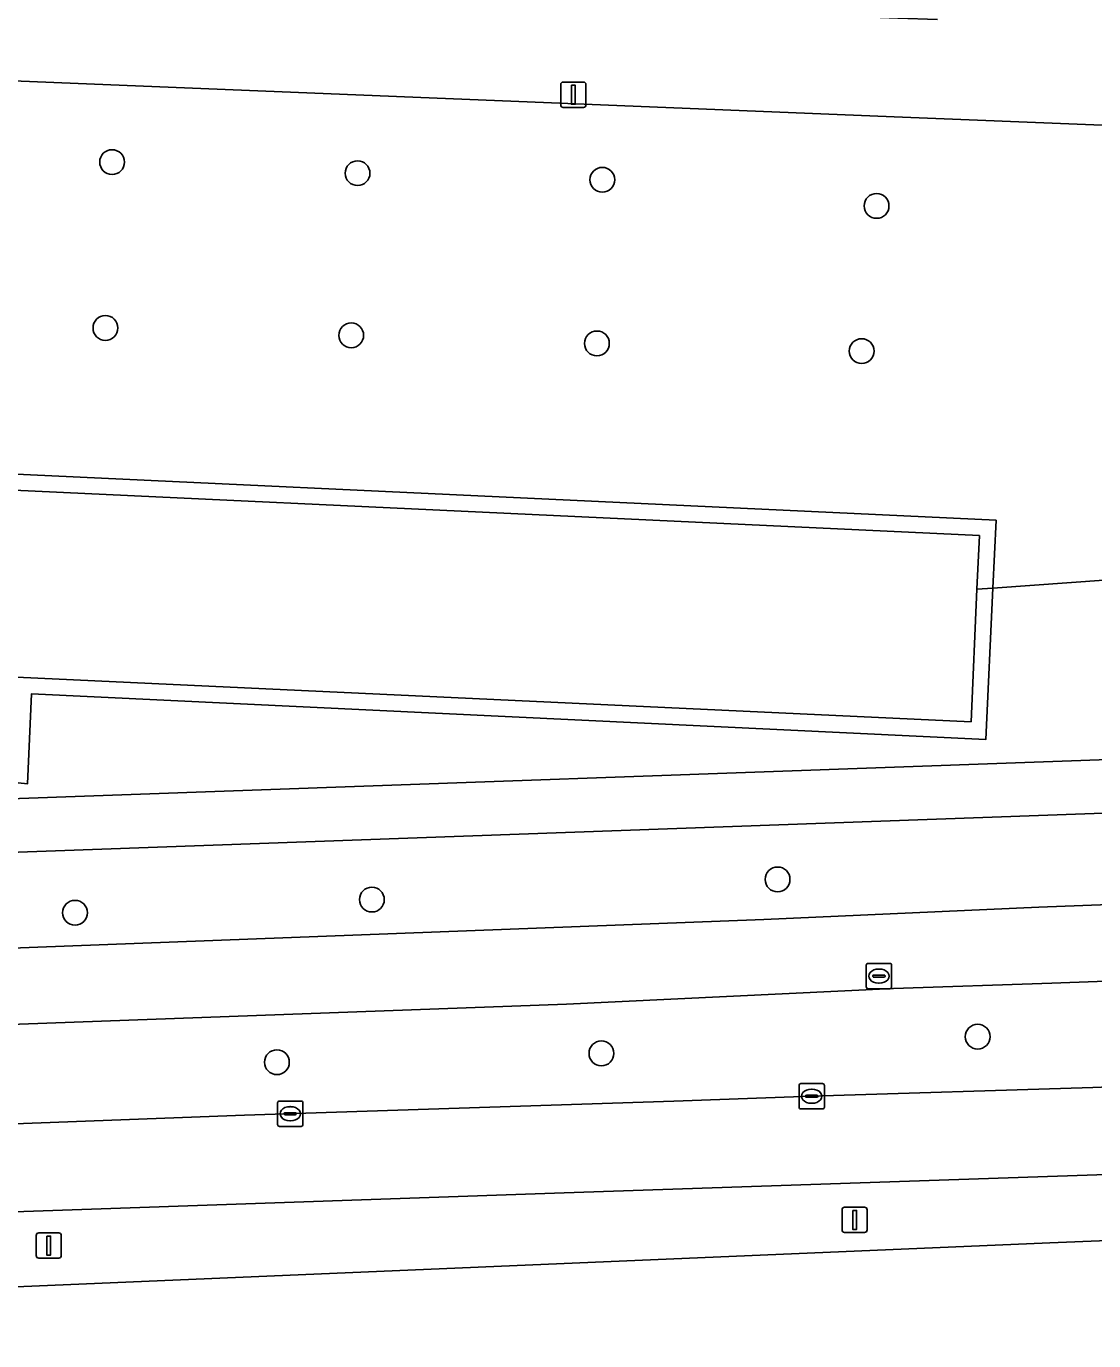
# Model space of a CAD drawing. Extents: x 160077 to 160948, y 386481 to 387498.
# Drawn here: x 160817.2 to 160859.3, y 386482.2 to 386534.1 of the extents above; entities that cross this region are included whole.
import ezdxf

# ---------------------------------------------------------------- set-up
doc = ezdxf.new("R2010")
doc.units = 0
for name, color, linetype in [('IMGEO_Berm_groen', 7, 'Continuous'), ('IMGEO_Boom', 7, 'Continuous'), ('IMGEO_Duiker', 7, 'Continuous'), ('IMGEO_Fietspad_gesloten', 7, 'Continuous'), ('IMGEO_Groenvoorziening', 7, 'Continuous'), ('IMGEO_Kolk', 7, 'Continuous'), ('IMGEO_Lichtmast', 7, 'Continuous'), ('IMGEO_Meer_plas_ven_vijver', 7, 'Continuous'), ('IMGEO_Muur', 7, 'Continuous'), ('IMGEO_Rijbaan_regionaal_gesloten', 7, 'Continuous'), ('IMGEO_Rioolput', 7, 'Continuous'), ('IMGEO_Voetpad_open', 7, 'Continuous')]:
    doc.layers.add(name, color=color, linetype=linetype)

msp = doc.modelspace()

# ---------------------------------------------------------------- linework, layer by layer
at = {"layer": 'IMGEO_Berm_groen'}
for points in [[(160704.366, 386493.808), (160710.76, 386493.904), (160746.073, 386495.229), (160795.555, 386496.918), (160846.258, 386498.845), (160857.099, 386499.339), (160881.721, 386500.275), (160881.582, 386503.838)], [(160881.582, 386503.838), (160795.648, 386500.737), (160772.623, 386499.926), (160713.046, 386497.77), (160709.763, 386497.665)], [(160919.312, 386499.487), (160918.332, 386499.173), (160917.075, 386498.989), (160915.942, 386498.909), (160889.501, 386497.575), (160877.287, 386497.058), (160857.617, 386496.34), (160851.372, 386496.133), (160838.485, 386495.507), (160805.753, 386494.317), (160761.157, 386492.764), (160719.493, 386491.242), (160716.709, 386491.225), (160708.775, 386490.836)], [(160705.652, 386486.799), (160709.667, 386486.839), (160721.654, 386487.302), (160736.667, 386487.78), (160750.669, 386488.317), (160766.704, 386488.877), (160779.092, 386489.478), (160802.415, 386490.254), (160825.789, 386491.128), (160842.714, 386491.684), (160848.147, 386491.879), (160859.228, 386492.225), (160859.576, 386492.237), (160866.651, 386492.485), (160888.151, 386493.182), (160896.42, 386493.486), (160905.808, 386494.187), (160906.65, 386494.25), (160908.865, 386494.432)], [(160766.762, 386482.237), (160857.532, 386486.102), (160921.261, 386488.666), (160921.008, 386490.521)], [(160920.587, 386490.878), (160890.629, 386489.839), (160863.673, 386488.929), (160838.39, 386488.067), (160806.81, 386486.983), (160786.255, 386486.292), (160781.3, 386486.138)]]:
    msp.add_lwpolyline(points, dxfattribs=at)
at = {"layer": 'IMGEO_Boom'}
for centre in [(160820.566, 386528.722), (160830.241, 386528.285), (160839.891, 386528.025), (160850.704, 386526.994), (160820.303, 386522.181), (160829.993, 386521.888), (160839.679, 386521.571), (160850.117, 386521.268), (160846.801, 386500.431), (160830.807, 386499.635), (160819.105, 386499.116), (160854.691, 386494.228), (160827.064, 386493.221), (160839.856, 386493.569)]:
    msp.add_circle(centre, 0.489, dxfattribs=at)
at = {"layer": 'IMGEO_Duiker'}
msp.add_lwpolyline([(160885.771, 386514.123), (160885.134, 386514.077), (160885.093, 386514.074), (160881.191, 386513.791), (160855.293, 386511.918), (160854.661, 386511.873)], dxfattribs=at)
at = {"layer": 'IMGEO_Fietspad_gesloten'}
for points in [[(160914.399, 386501.812), (160885.952, 386500.445), (160883.531, 386500.38), (160881.721, 386500.275), (160857.099, 386499.339), (160846.258, 386498.845), (160795.555, 386496.918), (160746.073, 386495.229), (160710.76, 386493.904), (160704.366, 386493.808)], [(160708.775, 386490.836), (160716.709, 386491.225), (160719.493, 386491.242), (160761.157, 386492.764), (160805.753, 386494.317), (160838.485, 386495.507), (160851.372, 386496.133), (160857.617, 386496.34), (160877.287, 386497.058), (160889.501, 386497.575), (160915.942, 386498.909), (160917.075, 386498.989), (160918.332, 386499.173), (160919.312, 386499.487), (160922.02, 386501.254), (160922.272, 386501.354), (160922.763, 386497.76)]]:
    msp.add_lwpolyline(points, dxfattribs=at)
at = {"layer": 'IMGEO_Groenvoorziening'}
for points in [[(160883.212, 386529.228), (160851.393, 386530.511), (160805.389, 386532.383)], [(160782.731, 386510.143), (160782.106, 386508.188), (160771.277, 386507.845), (160771.064, 386502.412), (160770.43, 386502.438), (160770.413, 386502.02), (160770.409, 386501.942), (160772.246, 386502.003), (160795.611, 386502.856), (160881.506, 386505.937), (160881.191, 386513.791), (160881.018, 386518.103)], [(160800.545, 386517.17), (160855.418, 386514.594), (160855.293, 386511.918), (160855.014, 386505.953), (160817.385, 386507.744), (160817.228, 386504.199), (160816.609, 386504.262)]]:
    msp.add_lwpolyline(points, dxfattribs=at)
at = {"layer": 'IMGEO_Kolk'}
for p, q in [((160847.646, 386491.454), (160847.646, 386492.306)), ((160847.721, 386492.38), (160848.573, 386492.38)), ((160848.134, 386492.16), (160848.159, 386492.16)), ((160848.647, 386492.306), (160848.647, 386491.454)), ((160827.087, 386490.762), (160827.087, 386491.614)), ((160827.162, 386491.688), (160828.014, 386491.688)), ((160828.088, 386491.614), (160828.088, 386490.762)), ((160847.905, 386491.874), (160847.905, 386491.886)), ((160848.343, 386491.837), (160847.945, 386491.837)), ((160847.948, 386491.923), (160848.346, 386491.923)), ((160848.157, 386491.6), (160848.132, 386491.6)), ((160848.389, 386491.886), (160848.389, 386491.874)), ((160827.346, 386491.182), (160827.346, 386491.194)), ((160827.784, 386491.145), (160827.386, 386491.145)), ((160827.389, 386491.231), (160827.787, 386491.231)), ((160827.575, 386491.468), (160827.6, 386491.468)), ((160827.83, 386491.194), (160827.83, 386491.182)), ((160848.573, 386491.38), (160847.721, 386491.38)), ((160828.014, 386490.688), (160827.162, 386490.688)), ((160827.598, 386490.908), (160827.573, 386490.908))]:
    msp.add_line(p, q, dxfattribs=at)
for points in [[(160847.646, 386491.454), (160847.646, 386492.306)], [(160847.721, 386492.38), (160848.573, 386492.38)], [(160848.647, 386492.306), (160848.647, 386491.454)], [(160827.087, 386490.762), (160827.087, 386491.614)], [(160827.162, 386491.688), (160828.014, 386491.688)], [(160828.088, 386491.614), (160828.088, 386490.762)], [(160848.573, 386491.38), (160847.721, 386491.38)], [(160828.014, 386490.688), (160827.162, 386490.688)]]:
    msp.add_lwpolyline(points, dxfattribs=at)
for centre, radius, start, end in [((160847.723, 386492.304), 0.0765, 91.552, 178.448), ((160847.723, 386492.304), 0.0765, 91.552, 178.448), ((160848.571, 386492.304), 0.0765, 1.552, 88.448), ((160848.571, 386492.304), 0.0765, 1.552, 88.448), ((160827.164, 386491.612), 0.0765, 91.552, 178.448), ((160827.164, 386491.612), 0.0765, 91.552, 178.448), ((160828.012, 386491.612), 0.0765, 1.552, 88.448), ((160828.012, 386491.612), 0.0765, 1.552, 88.448), ((160847.945, 386491.883), 0.0403, 85.8775, 175.7526), ((160847.942, 386491.873), 0.0366, 178.938, 274.7102), ((160848.346, 386491.88), 0.043, 264.8664, 352.4533), ((160848.35, 386491.885), 0.0386, 1.7309, 96.639), ((160827.386, 386491.191), 0.0403, 85.8775, 175.7526), ((160827.383, 386491.181), 0.0366, 178.938, 274.7102), ((160827.787, 386491.188), 0.043, 264.8664, 352.4533), ((160827.791, 386491.193), 0.0386, 1.7309, 96.639), ((160847.723, 386491.456), 0.0765, 181.552, 268.448), ((160847.723, 386491.456), 0.0765, 181.552, 268.448), ((160848.571, 386491.456), 0.0765, 271.552, 358.448), ((160848.571, 386491.456), 0.0765, 271.552, 358.448), ((160827.164, 386490.764), 0.0765, 181.552, 268.448), ((160827.164, 386490.764), 0.0765, 181.552, 268.448), ((160828.012, 386490.764), 0.0765, 271.552, 358.448), ((160828.012, 386490.764), 0.0765, 271.552, 358.448)]:
    msp.add_arc(centre, radius, start, end, dxfattribs=at)
for centre, major_axis, ratio, start_param, end_param in [((160848.133, 386491.88), (-0.387, 0.002), 0.722429, 4.712389, 7.853982), ((160848.158, 386491.88), (-0.39, 0.002), 0.717154, 1.570796, 4.712389), ((160827.574, 386491.188), (-0.387, 0.002), 0.722429, 4.712389, 7.853982), ((160827.599, 386491.188), (-0.39, 0.002), 0.717154, 1.570796, 4.712389)]:
    msp.add_ellipse(centre, major_axis=major_axis, ratio=ratio, start_param=start_param, end_param=end_param, dxfattribs=at)
at = {"layer": 'IMGEO_Lichtmast'}
for p, q in [((160838.254, 386530.977), (160838.254, 386531.777)), ((160838.254, 386531.777), (160838.254, 386530.977)), ((160838.354, 386531.877), (160839.144, 386531.877)), ((160839.144, 386531.877), (160838.354, 386531.877)), ((160839.244, 386531.777), (160839.244, 386530.977)), ((160839.244, 386530.977), (160839.244, 386531.777)), ((160839.144, 386530.877), (160838.354, 386530.877)), ((160838.354, 386530.877), (160839.144, 386530.877)), ((160849.444, 386487.504), (160850.234, 386487.504)), ((160850.234, 386487.504), (160849.444, 386487.504)), ((160849.344, 386486.604), (160849.344, 386487.404)), ((160849.344, 386487.404), (160849.344, 386486.604)), ((160850.334, 386487.404), (160850.334, 386486.604)), ((160850.334, 386486.604), (160850.334, 386487.404)), ((160817.573, 386485.592), (160817.573, 386486.392)), ((160817.573, 386486.392), (160817.573, 386485.592)), ((160817.673, 386486.492), (160818.463, 386486.492)), ((160818.463, 386486.492), (160817.673, 386486.492)), ((160818.563, 386486.392), (160818.563, 386485.592)), ((160818.563, 386485.592), (160818.563, 386486.392)), ((160850.234, 386486.504), (160849.444, 386486.504)), ((160849.444, 386486.504), (160850.234, 386486.504)), ((160818.463, 386485.492), (160817.673, 386485.492)), ((160817.673, 386485.492), (160818.463, 386485.492))]:
    msp.add_line(p, q, dxfattribs=at)
for points in [[(160838.674, 386531.752), (160838.824, 386531.752), (160838.824, 386531.002), (160838.674, 386531.002), (160838.674, 386531.752)], [(160849.764, 386487.379), (160849.914, 386487.379), (160849.914, 386486.629), (160849.764, 386486.629), (160849.764, 386487.379)], [(160817.993, 386486.367), (160818.143, 386486.367), (160818.143, 386485.617), (160817.993, 386485.617), (160817.993, 386486.367)]]:
    msp.add_lwpolyline(points, dxfattribs=at)
for centre, start, end in [((160838.354, 386531.777), 90, 180), ((160838.354, 386531.777), 90, 180), ((160839.144, 386531.777), 0, 90), ((160839.144, 386531.777), 360, 90), ((160838.354, 386530.977), 180, 270), ((160838.354, 386530.977), 180, 270), ((160839.144, 386530.977), 270, 0), ((160839.144, 386530.977), 270, 0), ((160849.444, 386487.404), 90, 180), ((160849.444, 386487.404), 90, 180), ((160850.234, 386487.404), 0, 90), ((160850.234, 386487.404), 360, 90), ((160817.673, 386486.392), 90, 180), ((160817.673, 386486.392), 90, 180), ((160818.463, 386486.392), 0, 90), ((160818.463, 386486.392), 360, 90), ((160849.444, 386486.604), 180, 270), ((160849.444, 386486.604), 180, 270), ((160850.234, 386486.604), 270, 0), ((160850.234, 386486.604), 270, 0), ((160817.673, 386485.592), 180, 270), ((160817.673, 386485.592), 180, 270), ((160818.463, 386485.592), 270, 0), ((160818.463, 386485.592), 270, 0)]:
    msp.add_arc(centre, 0.1, start, end, dxfattribs=at)
at = {"layer": 'IMGEO_Meer_plas_ven_vijver'}
msp.add_lwpolyline([(160792.157, 386513.348), (160797.315, 386509.217), (160816.794, 386508.295), (160816.799, 386508.411), (160854.428, 386506.652), (160854.661, 386511.873), (160854.756, 386513.994), (160799.883, 386516.576), (160800.179, 386522.995)], dxfattribs=at)
at = {"layer": 'IMGEO_Muur'}
msp.add_lwpolyline([(160800.507, 386530.131), (160800.202, 386523.496), (160800.179, 386522.995), (160799.883, 386516.576), (160854.756, 386513.994), (160854.661, 386511.873), (160854.428, 386506.652), (160816.799, 386508.411), (160816.794, 386508.295), (160816.771, 386507.8), (160816.609, 386504.262), (160817.228, 386504.199), (160817.385, 386507.744), (160855.014, 386505.953), (160855.293, 386511.918), (160855.418, 386514.594), (160800.545, 386517.17), (160801.107, 386530.052)], close=True, dxfattribs=at)
at = {"layer": 'IMGEO_Rijbaan_regionaal_gesloten'}
for points in [[(160781.3, 386486.138), (160786.255, 386486.292), (160806.81, 386486.983), (160838.39, 386488.067), (160863.673, 386488.929), (160890.629, 386489.839), (160920.587, 386490.878), (160919.435, 386496.503), (160917.986, 386496.09), (160915.803, 386495.564), (160913.822, 386495.161), (160913.547, 386495.109), (160913.272, 386495.059)], [(160908.865, 386494.432), (160906.65, 386494.25), (160905.808, 386494.187), (160896.42, 386493.486), (160888.151, 386493.182), (160866.651, 386492.485), (160859.576, 386492.237), (160859.228, 386492.225), (160848.147, 386491.879), (160842.714, 386491.684), (160825.789, 386491.128), (160802.415, 386490.254), (160779.092, 386489.478), (160766.704, 386488.877), (160750.669, 386488.317), (160736.667, 386487.78), (160721.654, 386487.302), (160709.667, 386486.839), (160705.652, 386486.799)]]:
    msp.add_lwpolyline(points, dxfattribs=at)
at = {"layer": 'IMGEO_Rioolput'}
for p, q in [((160850.296, 386496.191), (160850.296, 386497.043)), ((160850.371, 386497.117), (160851.223, 386497.117)), ((160850.784, 386496.897), (160850.809, 386496.897)), ((160851.297, 386497.043), (160851.297, 386496.191)), ((160850.555, 386496.611), (160850.555, 386496.623)), ((160850.993, 386496.574), (160850.595, 386496.574)), ((160850.598, 386496.66), (160850.996, 386496.66)), ((160850.807, 386496.337), (160850.782, 386496.337)), ((160851.039, 386496.623), (160851.039, 386496.611)), ((160851.223, 386496.117), (160850.371, 386496.117))]:
    msp.add_line(p, q, dxfattribs=at)
for points in [[(160850.296, 386496.191), (160850.296, 386497.043)], [(160850.371, 386497.117), (160851.223, 386497.117)], [(160851.297, 386497.043), (160851.297, 386496.191)], [(160851.223, 386496.117), (160850.371, 386496.117)]]:
    msp.add_lwpolyline(points, dxfattribs=at)
for centre, radius, start, end in [((160850.373, 386497.041), 0.0765, 91.552, 178.448), ((160850.373, 386497.041), 0.0765, 91.552, 178.448), ((160851.221, 386497.041), 0.0765, 1.552, 88.448), ((160851.221, 386497.041), 0.0765, 1.552, 88.448), ((160850.595, 386496.62), 0.0403, 85.8775, 175.7526), ((160850.592, 386496.61), 0.0366, 178.938, 274.7102), ((160850.996, 386496.617), 0.043, 264.8664, 352.4533), ((160851, 386496.622), 0.0386, 1.7309, 96.639), ((160850.373, 386496.193), 0.0765, 181.552, 268.448), ((160850.373, 386496.193), 0.0765, 181.552, 268.448), ((160851.221, 386496.193), 0.0765, 271.552, 358.448), ((160851.221, 386496.193), 0.0765, 271.552, 358.448)]:
    msp.add_arc(centre, radius, start, end, dxfattribs=at)
for centre, major_axis, ratio, start_param, end_param in [((160850.783, 386496.617), (-0.387, 0.002), 0.722429, 4.712389, 7.853982), ((160850.808, 386496.617), (-0.39, 0.002), 0.717154, 1.570796, 4.712389)]:
    msp.add_ellipse(centre, major_axis=major_axis, ratio=ratio, start_param=start_param, end_param=end_param, dxfattribs=at)
at = {"layer": 'IMGEO_Voetpad_open'}
for points in [[(160853.105, 386534.345), (160851.542, 386534.405), (160815.636, 386535.774), (160809.8, 386536.015), (160805.793, 386536.18), (160805.389, 386532.383), (160851.393, 386530.511), (160883.212, 386529.228)], [(160917.611, 386507.199), (160909.22, 386506.905), (160901.716, 386506.662), (160885.461, 386506.079), (160881.506, 386505.937), (160795.611, 386502.856), (160772.246, 386502.003), (160770.409, 386501.942), (160768.147, 386501.867), (160765.063, 386501.74), (160712.868, 386499.888), (160709.611, 386499.781)], [(160709.763, 386497.665), (160713.046, 386497.77), (160772.623, 386499.926), (160795.648, 386500.737), (160881.582, 386503.838), (160883.367, 386503.891), (160883.531, 386500.38), (160885.952, 386500.445), (160885.836, 386503.974), (160915.636, 386505.022), (160916.534, 386504.154), (160918.041, 386504.213), (160917.611, 386507.199)]]:
    msp.add_lwpolyline(points, dxfattribs=at)

doc.saveas('drawing.dxf')
